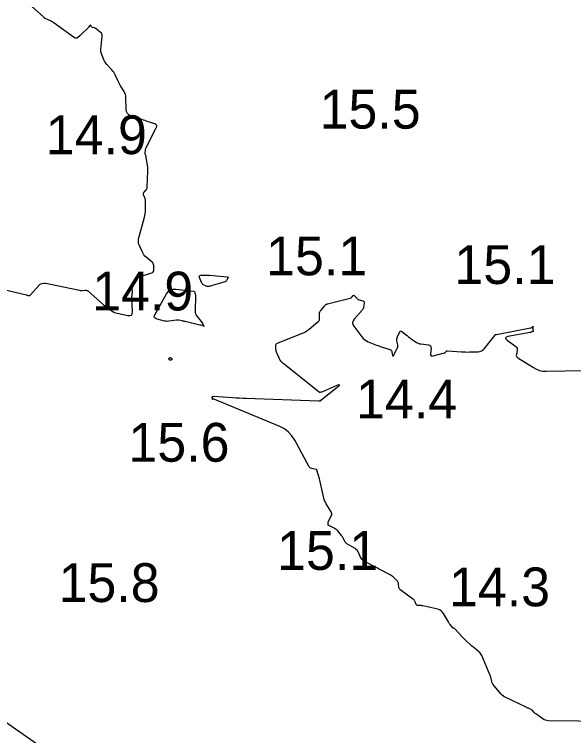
# Model space of a CAD drawing. Extents: x 1023796 to 1112670, y 656573 to 837340.
# Drawn here: x 1101193.3 to 1101265.3, y 690171.9 to 690264.8 of the extents above; entities that cross this region are included whole.
import ezdxf

# ---------------------------------------------------------------- set-up
doc = ezdxf.new("R2010")
doc.units = 0
doc.layers.add('V-CHAN-CONT-15FT', color=7, linetype='Continuous')
doc.layers.add('V-TOPO-SOUN', color=7, linetype='Continuous')

msp = doc.modelspace()

# ---------------------------------------------------------------- linework, layer by layer
at = {"layer": 'V-CHAN-CONT-15FT'}
for points in [[(1101192.078, 690229.305), (1101194.812, 690228.661), (1101194.824, 690228.658), (1101194.836, 690228.656), (1101194.847, 690228.654), (1101194.859, 690228.651), (1101194.906, 690228.643), (1101194.917, 690228.641), (1101194.928, 690228.637), (1101194.939, 690228.633), (1101194.95, 690228.628), (1101194.992, 690228.606), (1101195.003, 690228.601), (1101195.013, 690228.598), (1101195.025, 690228.596), (1101195.036, 690228.596), (1101195.224, 690228.6), (1101195.258, 690228.604), (1101195.288, 690228.614), (1101195.316, 690228.631), (1101195.34, 690228.655), (1101196.387, 690229.868), (1101196.581, 690230.045), (1101196.797, 690230.156), (1101197.036, 690230.199), (1101197.297, 690230.176), (1101201.654, 690229.261), (1101201.736, 690229.247), (1101201.818, 690229.239), (1101201.9, 690229.238), (1101201.983, 690229.242), (1101202.428, 690229.281), (1101202.454, 690229.282), (1101202.479, 690229.279), (1101202.504, 690229.274), (1101202.528, 690229.265), (1101202.624, 690229.224), (1101202.647, 690229.213), (1101202.67, 690229.2), (1101202.691, 690229.185), (1101202.711, 690229.169), (1101204.585, 690227.531), (1101204.731, 690227.406), (1101204.88, 690227.285), (1101205.032, 690227.167), (1101205.187, 690227.052), (1101205.811, 690226.601), (1101205.972, 690226.498), (1101206.14, 690226.413), (1101206.316, 690226.346), (1101206.501, 690226.298), (1101207.883, 690226.012), (1101208.138, 690225.996), (1101208.318, 690226.071), (1101208.423, 690226.235), (1101208.453, 690226.489), (1101208.401, 690228.468), (1101208.401, 690228.517), (1101208.402, 690228.566), (1101208.406, 690228.614), (1101208.411, 690228.663), (1101208.436, 690228.856), (1101208.441, 690228.905), (1101208.444, 690228.953), (1101208.446, 690229.002), (1101208.446, 690229.051), (1101208.435, 690229.453), (1101208.436, 690229.536), (1101208.445, 690229.618), (1101208.461, 690229.698), (1101208.485, 690229.778), (1101208.744, 690230.536), (1101208.809, 690230.676), (1101208.899, 690230.79), (1101209.015, 690230.878), (1101209.156, 690230.941), (1101210.951, 690231.522), (1101211.066, 690231.576), (1101211.147, 690231.655), (1101211.195, 690231.758), (1101211.21, 690231.884), (1101211.201, 690232.439), (1101211.186, 690232.571), (1101211.145, 690232.691), (1101211.077, 690232.798), (1101210.984, 690232.893), (1101210.207, 690233.539), (1101210.061, 690233.674), (1101209.933, 690233.824), (1101209.824, 690233.987), (1101209.733, 690234.164), (1101209.303, 690235.131), (1101209.276, 690235.2), (1101209.256, 690235.271), (1101209.244, 690235.344), (1101209.238, 690235.418), (1101209.231, 690235.718), (1101209.232, 690235.793), (1101209.238, 690235.867), (1101209.25, 690235.941), (1101209.267, 690236.013), (1101210.01, 690238.683), (1101210.063, 690238.907), (1101210.102, 690239.132), (1101210.124, 690239.359), (1101210.131, 690239.589), (1101210.126, 690240.762), (1101210.121, 690240.867), (1101210.106, 690240.97), (1101210.083, 690241.071), (1101210.05, 690241.17), (1101209.894, 690241.581), (1101209.872, 690241.668), (1101209.874, 690241.752), (1101209.901, 690241.83), (1101209.953, 690241.905), (1101210.209, 690242.192), (1101210.266, 690242.267), (1101210.308, 690242.348), (1101210.335, 690242.435), (1101210.348, 690242.528), (1101210.456, 690244.594), (1101210.461, 690244.786), (1101210.456, 690244.978), (1101210.44, 690245.169), (1101210.415, 690245.36), (1101210.245, 690246.414), (1101210.236, 690246.458), (1101210.225, 690246.501), (1101210.211, 690246.544), (1101210.194, 690246.585), (1101210.122, 690246.75), (1101210.107, 690246.792), (1101210.097, 690246.835), (1101210.094, 690246.878), (1101210.096, 690246.922), (1101210.145, 690247.349), (1101210.158, 690247.434), (1101210.179, 690247.517), (1101210.208, 690247.597), (1101210.244, 690247.675), (1101211.535, 690250.174), (1101211.597, 690250.353), (1101211.582, 690250.5), (1101211.49, 690250.616), (1101211.322, 690250.702), (1101210.495, 690250.981), (1101210.288, 690251.05), (1101210.081, 690251.12), (1101209.874, 690251.189), (1101209.667, 690251.258), (1101208.26, 690251.727), (1101207.994, 690251.856), (1101207.802, 690252.039), (1101207.684, 690252.277), (1101207.641, 690252.57), (1101207.612, 690254.104), (1101207.595, 690254.308), (1101207.552, 690254.504), (1101207.482, 690254.692), (1101207.386, 690254.873), (1101206.937, 690255.599), (1101206.837, 690255.767), (1101206.741, 690255.939), (1101206.652, 690256.113), (1101206.567, 690256.29), (1101206.24, 690257.005), (1101206.151, 690257.179), (1101206.05, 690257.345), (1101205.937, 690257.502), (1101205.81, 690257.651), (1101205.146, 690258.373), (1101205.035, 690258.506), (1101204.938, 690258.647), (1101204.855, 690258.796), (1101204.786, 690258.954), (1101204.437, 690259.86), (1101204.425, 690259.894), (1101204.416, 690259.929), (1101204.41, 690259.964), (1101204.406, 690260), (1101204.397, 690260.146), (1101204.395, 690260.182), (1101204.395, 690260.218), (1101204.396, 690260.255), (1101204.399, 690260.291), (1101204.563, 690262.02), (1101204.561, 690262.159), (1101204.527, 690262.285), (1101204.461, 690262.398), (1101204.363, 690262.496), (1101203.764, 690262.98), (1101203.719, 690263.012), (1101203.672, 690263.037), (1101203.622, 690263.057), (1101203.568, 690263.069), (1101203.343, 690263.109), (1101203.295, 690263.123), (1101203.253, 690263.145), (1101203.217, 690263.175), (1101203.187, 690263.215), (1101203.079, 690263.39), (1101203.052, 690263.423), (1101203.024, 690263.434), (1101202.995, 690263.424), (1101202.967, 690263.392), (1101202.794, 690263.144), (1101202.755, 690263.089), (1101202.712, 690263.037), (1101202.667, 690262.987), (1101202.619, 690262.94), (1101202.071, 690262.422), (1101201.987, 690262.343), (1101201.901, 690262.265), (1101201.815, 690262.188), (1101201.728, 690262.112), (1101201.377, 690261.811), (1101201.288, 690261.753), (1101201.198, 690261.731), (1101201.107, 690261.745), (1101201.013, 690261.795), (1101198.36, 690263.694), (1101198.25, 690263.769), (1101198.136, 690263.839), (1101198.019, 690263.903), (1101197.899, 690263.961), (1101197.213, 690264.274), (1101197.192, 690264.285), (1101197.173, 690264.299), (1101197.156, 690264.315), (1101197.141, 690264.333), (1101197.084, 690264.412), (1101197.07, 690264.431), (1101197.054, 690264.449), (1101197.037, 690264.466), (1101197.02, 690264.483), (1101195.485, 690265.829)], [(1101269.87, 690173.716), (1101262.053, 690173.79), (1101261.848, 690173.807), (1101261.654, 690173.854), (1101261.47, 690173.932), (1101261.295, 690174.039), (1101260.401, 690174.685), (1101260.341, 690174.731), (1101260.283, 690174.78), (1101260.227, 690174.832), (1101260.175, 690174.887), (1101259.968, 690175.113), (1101259.915, 690175.165), (1101259.857, 690175.211), (1101259.794, 690175.25), (1101259.727, 690175.282), (1101259.448, 690175.399), (1101259.379, 690175.429), (1101259.309, 690175.459), (1101259.241, 690175.49), (1101259.172, 690175.523), (1101256.442, 690176.829), (1101256.39, 690176.856), (1101256.339, 690176.886), (1101256.29, 690176.919), (1101256.243, 690176.955), (1101256.059, 690177.106), (1101256.015, 690177.145), (1101255.972, 690177.186), (1101255.932, 690177.229), (1101255.894, 690177.275), (1101254.895, 690178.527), (1101254.84, 690178.606), (1101254.795, 690178.688), (1101254.76, 690178.776), (1101254.736, 690178.869), (1101254.659, 690179.248), (1101254.638, 690179.342), (1101254.612, 690179.435), (1101254.581, 690179.526), (1101254.545, 690179.616), (1101253.443, 690182.213), (1101253.376, 690182.348), (1101253.295, 690182.472), (1101253.199, 690182.586), (1101253.088, 690182.688), (1101252.461, 690183.204), (1101252.421, 690183.236), (1101252.381, 690183.269), (1101252.34, 690183.301), (1101252.3, 690183.333), (1101252.137, 690183.459), (1101252.096, 690183.491), (1101252.056, 690183.524), (1101252.018, 690183.558), (1101251.98, 690183.593), (1101251.387, 690184.148), (1101251.276, 690184.253), (1101251.168, 690184.36), (1101251.062, 690184.47), (1101250.958, 690184.581), (1101249.983, 690185.645), (1101249.965, 690185.663), (1101249.944, 690185.676), (1101249.921, 690185.685), (1101249.896, 690185.69), (1101249.791, 690185.702), (1101249.767, 690185.707), (1101249.744, 690185.717), (1101249.724, 690185.731), (1101249.707, 690185.75), (1101249.372, 690186.189), (1101249.312, 690186.27), (1101249.255, 690186.353), (1101249.2, 690186.437), (1101249.148, 690186.524), (1101248.505, 690187.621), (1101248.367, 690187.813), (1101248.199, 690187.966), (1101248.003, 690188.08), (1101247.778, 690188.154), (1101245.874, 690188.588), (1101245.792, 690188.605), (1101245.71, 690188.617), (1101245.628, 690188.625), (1101245.544, 690188.628), (1101245.211, 690188.634), (1101245.135, 690188.645), (1101245.072, 690188.675), (1101245.023, 690188.725), (1101244.988, 690188.794), (1101244.874, 690189.114), (1101244.84, 690189.19), (1101244.797, 690189.258), (1101244.744, 690189.32), (1101244.682, 690189.374), (1101242.911, 690190.709), (1101242.842, 690190.773), (1101242.792, 690190.847), (1101242.76, 690190.931), (1101242.748, 690191.024), (1101242.737, 690191.418), (1101242.726, 690191.513), (1101242.698, 690191.601), (1101242.655, 690191.683), (1101242.596, 690191.758), (1101242.13, 690192.252), (1101242.026, 690192.353), (1101241.915, 690192.444), (1101241.796, 690192.525), (1101241.67, 690192.596), (1101240.232, 690193.328), (1101240.002, 690193.446), (1101239.773, 690193.567), (1101239.546, 690193.69), (1101239.32, 690193.816), (1101238.257, 690194.414), (1101238.121, 690194.505), (1101238.005, 690194.613), (1101237.909, 690194.739), (1101237.832, 690194.883), (1101237.562, 690195.492), (1101237.486, 690195.637), (1101237.39, 690195.764), (1101237.276, 690195.875), (1101237.142, 690195.97), (1101236.081, 690196.61), (1101235.994, 690196.671), (1101235.917, 690196.743), (1101235.853, 690196.825), (1101235.799, 690196.917), (1101235.606, 690197.306), (1101235.555, 690197.401), (1101235.5, 690197.494), (1101235.439, 690197.583), (1101235.374, 690197.669), (1101234.91, 690198.247), (1101234.812, 690198.355), (1101234.704, 690198.45), (1101234.586, 690198.533), (1101234.457, 690198.601), (1101233.749, 690198.931), (1101233.707, 690198.957), (1101233.678, 690198.99), (1101233.66, 690199.031), (1101233.654, 690199.079), (1101233.654, 690199.288), (1101233.657, 690199.339), (1101233.666, 690199.389), (1101233.681, 690199.437), (1101233.703, 690199.484), (1101234.071, 690200.181), (1101234.122, 690200.312), (1101234.136, 690200.442), (1101234.114, 690200.571), (1101234.056, 690200.699), (1101233.426, 690201.743), (1101233.305, 690201.964), (1101233.203, 690202.192), (1101233.12, 690202.428), (1101233.057, 690202.671), (1101232.727, 690204.192), (1101232.684, 690204.387), (1101232.637, 690204.581), (1101232.588, 690204.774), (1101232.537, 690204.967), (1101232.226, 690206.096), (1101232.222, 690206.108), (1101232.216, 690206.119), (1101232.208, 690206.128), (1101232.198, 690206.137), (1101232.156, 690206.168), (1101232.145, 690206.175), (1101232.134, 690206.18), (1101232.122, 690206.185), (1101232.11, 690206.188), (1101231.536, 690206.303), (1101231.442, 690206.332), (1101231.362, 690206.378), (1101231.294, 690206.442), (1101231.238, 690206.522), (1101229.365, 690209.962), (1101228.999, 690210.523), (1101228.556, 690210.999), (1101228.036, 690211.39), (1101227.441, 690211.697), (1101218.865, 690215.269), (1101218.854, 690215.272), (1101218.844, 690215.271), (1101218.835, 690215.266), (1101218.827, 690215.257), (1101218.799, 690215.212), (1101218.793, 690215.204), (1101218.788, 690215.202), (1101218.784, 690215.206), (1101218.781, 690215.216), (1101218.765, 690215.304), (1101218.762, 690215.315), (1101218.759, 690215.326), (1101218.754, 690215.337), (1101218.748, 690215.347), (1101218.722, 690215.387), (1101218.717, 690215.397), (1101218.715, 690215.407), (1101218.717, 690215.417), (1101218.721, 690215.428), (1101218.805, 690215.557), (1101218.823, 690215.579), (1101218.844, 690215.594), (1101218.868, 690215.602), (1101218.896, 690215.603), (1101221.385, 690215.433), (1101221.81, 690215.406), (1101222.235, 690215.382), (1101222.661, 690215.363), (1101223.086, 690215.347), (1101232.433, 690215.035), (1101232.455, 690215.035), (1101232.476, 690215.033), (1101232.497, 690215.032), (1101232.519, 690215.03), (1101232.604, 690215.021), (1101232.624, 690215.021), (1101232.644, 690215.025), (1101232.662, 690215.033), (1101232.68, 690215.044), (1101234.884, 690216.812), (1101235.09, 690216.992), (1101235.142, 690217.08), (1101235.04, 690217.076), (1101234.784, 690216.979), (1101232.84, 690216.146), (1101232.812, 690216.135), (1101232.784, 690216.126), (1101232.756, 690216.118), (1101232.727, 690216.113), (1101232.61, 690216.093), (1101232.582, 690216.091), (1101232.555, 690216.095), (1101232.53, 690216.104), (1101232.506, 690216.12), (1101227.82, 690219.869), (1101227.688, 690219.987), (1101227.573, 690220.119), (1101227.475, 690220.263), (1101227.393, 690220.421), (1101227.051, 690221.186), (1101227.008, 690221.297), (1101226.976, 690221.41), (1101226.955, 690221.526), (1101226.945, 690221.645), (1101226.928, 690222.124), (1101226.938, 690222.235), (1101226.977, 690222.326), (1101227.045, 690222.399), (1101227.142, 690222.452), (1101230.212, 690223.671), (1101230.478, 690223.789), (1101230.733, 690223.925), (1101230.977, 690224.081), (1101231.21, 690224.256), (1101232.355, 690225.186), (1101232.449, 690225.28), (1101232.515, 690225.388), (1101232.553, 690225.508), (1101232.562, 690225.642), (1101232.542, 690226.227), (1101232.549, 690226.35), (1101232.578, 690226.465), (1101232.629, 690226.571), (1101232.703, 690226.67), (1101233.179, 690227.2), (1101233.195, 690227.218), (1101233.21, 690227.237), (1101233.225, 690227.256), (1101233.239, 690227.275), (1101233.295, 690227.355), (1101233.31, 690227.374), (1101233.326, 690227.39), (1101233.345, 690227.404), (1101233.366, 690227.416), (1101233.468, 690227.468), (1101233.492, 690227.479), (1101233.517, 690227.489), (1101233.543, 690227.498), (1101233.569, 690227.505), (1101236.496, 690228.23), (1101236.559, 690228.25), (1101236.617, 690228.28), (1101236.67, 690228.318), (1101236.718, 690228.364), (1101236.898, 690228.568), (1101236.943, 690228.606), (1101236.987, 690228.619), (1101237.032, 690228.606), (1101237.076, 690228.567), (1101237.357, 690228.24), (1101237.422, 690228.173), (1101237.494, 690228.117), (1101237.573, 690228.072), (1101237.66, 690228.038), (1101238.138, 690227.883), (1101238.232, 690227.838), (1101238.292, 690227.774), (1101238.321, 690227.689), (1101238.316, 690227.586), (1101238.228, 690227.098), (1101238.199, 690226.983), (1101238.156, 690226.874), (1101238.098, 690226.773), (1101238.025, 690226.679), (1101237.016, 690225.536), (1101236.868, 690225.313), (1101236.812, 690225.087), (1101236.85, 690224.858), (1101236.98, 690224.624), (1101238.02, 690223.244), (1101238.188, 690223.049), (1101238.378, 690222.882), (1101238.59, 690222.743), (1101238.823, 690222.633), (1101239.905, 690222.206), (1101240.096, 690222.132), (1101240.288, 690222.062), (1101240.481, 690221.995), (1101240.676, 690221.931), (1101241.623, 690221.627), (1101241.723, 690221.582), (1101241.799, 690221.516), (1101241.852, 690221.431), (1101241.881, 690221.325), (1101241.952, 690220.864), (1101241.974, 690220.776), (1101242.005, 690220.742), (1101242.046, 690220.764), (1101242.095, 690220.84), (1101242.563, 690221.741), (1101242.614, 690221.862), (1101242.642, 690221.985), (1101242.648, 690222.112), (1101242.632, 690222.241), (1101242.521, 690222.766), (1101242.505, 690222.895), (1101242.509, 690223.023), (1101242.535, 690223.147), (1101242.583, 690223.269), (1101242.853, 690223.829), (1101242.924, 690223.934), (1101243.007, 690223.983), (1101243.104, 690223.975), (1101243.213, 690223.91), (1101243.871, 690223.383), (1101244.005, 690223.277), (1101244.141, 690223.173), (1101244.279, 690223.072), (1101244.419, 690222.974), (1101244.98, 690222.584), (1101245.124, 690222.496), (1101245.276, 690222.428), (1101245.435, 690222.378), (1101245.601, 690222.348), (1101246.576, 690222.229), (1101246.734, 690222.186), (1101246.843, 690222.103), (1101246.903, 690221.979), (1101246.912, 690221.815), (1101246.852, 690221.078), (1101246.861, 690220.923), (1101246.918, 690220.825), (1101247.024, 690220.786), (1101247.179, 690220.806), (1101248.67, 690221.208), (1101248.706, 690221.221), (1101248.739, 690221.239), (1101248.769, 690221.262), (1101248.796, 690221.29), (1101248.895, 690221.413), (1101248.921, 690221.439), (1101248.951, 690221.457), (1101248.985, 690221.467), (1101249.023, 690221.468), (1101250.824, 690221.338), (1101251.087, 690221.322), (1101251.35, 690221.312), (1101251.614, 690221.308), (1101251.878, 690221.31), (1101252.933, 690221.329), (1101253.184, 690221.359), (1101253.411, 690221.439), (1101253.612, 690221.571), (1101253.789, 690221.752), (1101255.123, 690223.436), (1101255.132, 690223.448), (1101255.14, 690223.46), (1101255.148, 690223.472), (1101255.155, 690223.484), (1101255.182, 690223.535), (1101255.19, 690223.547), (1101255.199, 690223.555), (1101255.211, 690223.561), (1101255.224, 690223.563), (1101255.283, 690223.568), (1101255.297, 690223.57), (1101255.312, 690223.572), (1101255.326, 690223.574), (1101255.341, 690223.576), (1101259.722, 690224.408), (1101259.745, 690224.412), (1101259.767, 690224.417), (1101259.79, 690224.422), (1101259.813, 690224.427), (1101259.903, 690224.448), (1101259.924, 690224.456), (1101259.942, 690224.467), (1101259.957, 690224.482), (1101259.968, 690224.501), (1101260.027, 690224.62), (1101260.038, 690224.64), (1101260.044, 690224.646), (1101260.046, 690224.638), (1101260.043, 690224.615), (1101260.011, 690224.424), (1101260.006, 690224.382), (1101260.005, 690224.341), (1101260.008, 690224.299), (1101260.015, 690224.258), (1101260.059, 690224.037), (1101260.062, 690224.001), (1101260.052, 690223.97), (1101260.031, 690223.947), (1101259.999, 690223.93), (1101259.845, 690223.875), (1101259.806, 690223.862), (1101259.767, 690223.851), (1101259.727, 690223.841), (1101259.687, 690223.832), (1101256.804, 690223.285), (1101256.59, 690223.218), (1101256.502, 690223.123), (1101256.54, 690222.999), (1101256.704, 690222.846), (1101257.837, 690222.012), (1101257.934, 690221.921), (1101257.996, 690221.815), (1101258.023, 690221.695), (1101258.014, 690221.562), (1101257.907, 690221), (1101257.898, 690220.867), (1101257.927, 690220.75), (1101257.992, 690220.65), (1101258.095, 690220.565), (1101260.101, 690219.291), (1101260.485, 690219.084), (1101260.885, 690218.938), (1101261.303, 690218.855), (1101261.738, 690218.833), (1101266.673, 690218.937)], [(1101193.239, 690169.231), (1101195.626, 690170.27), (1101195.699, 690170.294), (1101195.773, 690170.302), (1101195.846, 690170.293), (1101195.918, 690170.268), (1101196.209, 690170.134), (1101196.271, 690170.115), (1101196.31, 690170.123), (1101196.326, 690170.159), (1101196.319, 690170.224), (1101196.211, 690170.699), (1101196.197, 690170.743), (1101196.175, 690170.782), (1101196.145, 690170.815), (1101196.108, 690170.843), (1101195.944, 690170.943), (1101195.903, 690170.968), (1101195.862, 690170.994), (1101195.822, 690171.021), (1101195.782, 690171.048), (1101191.552, 690173.979)]]:
    msp.add_lwpolyline(points, dxfattribs=at)
for points in [[(1101220.48, 690230.404), (1101220.414, 690230.362), (1101220.339, 690230.333), (1101218.34, 690229.752), (1101218.245, 690229.733), (1101218.151, 690229.733), (1101218.06, 690229.75), (1101217.97, 690229.787), (1101217.614, 690229.968), (1101217.531, 690230.019), (1101217.461, 690230.082), (1101217.405, 690230.157), (1101217.361, 690230.244), (1101217.089, 690230.914), (1101217.06, 690231.03), (1101217.08, 690231.115), (1101217.149, 690231.167), (1101217.266, 690231.188), (1101217.835, 690231.208), (1101217.977, 690231.21), (1101218.119, 690231.209), (1101218.261, 690231.202), (1101218.402, 690231.191), (1101220.665, 690230.978), (1101220.733, 690230.962), (1101220.769, 690230.93), (1101220.775, 690230.881), (1101220.749, 690230.816), (1101220.583, 690230.525), (1101220.536, 690230.459)], [(1101214.304, 690225.419), (1101214.21, 690225.418), (1101214.117, 690225.409), (1101213.163, 690225.273), (1101212.974, 690225.256), (1101212.786, 690225.261), (1101212.6, 690225.286), (1101212.416, 690225.331), (1101211.535, 690225.601), (1101211.367, 690225.68), (1101211.277, 690225.791), (1101211.266, 690225.933), (1101211.333, 690226.107), (1101212.864, 690228.818), (1101213.088, 690229.119), (1101213.362, 690229.319), (1101213.686, 690229.419), (1101214.06, 690229.418), (1101216.337, 690229.127), (1101216.392, 690229.113), (1101216.436, 690229.086), (1101216.468, 690229.046), (1101216.488, 690228.993), (1101216.547, 690228.756), (1101216.559, 690228.696), (1101216.568, 690228.636), (1101216.573, 690228.576), (1101216.573, 690228.515), (1101216.534, 690226.616), (1101216.546, 690226.419), (1101216.591, 690226.232), (1101216.668, 690226.056), (1101216.777, 690225.891), (1101217.466, 690225.014), (1101217.495, 690224.973), (1101217.521, 690224.93), (1101217.544, 690224.885), (1101217.563, 690224.839), (1101217.648, 690224.608), (1101217.655, 690224.587), (1101217.654, 690224.578), (1101217.645, 690224.581), (1101217.629, 690224.597), (1101217.551, 690224.684), (1101217.53, 690224.704), (1101217.507, 690224.719), (1101217.482, 690224.729), (1101217.454, 690224.735), (1101217.278, 690224.755), (1101217.239, 690224.761), (1101217.2, 690224.767), (1101217.162, 690224.774), (1101217.124, 690224.783), (1101215.231, 690225.237), (1101215.138, 690225.259), (1101215.046, 690225.28), (1101214.953, 690225.3), (1101214.861, 690225.32), (1101214.49, 690225.397), (1101214.397, 690225.412)], [(1101213.55, 690220.293), (1101213.542, 690220.285), (1101213.53, 690220.28), (1101213.389, 690220.247), (1101213.361, 690220.243), (1101213.335, 690220.246), (1101213.311, 690220.256), (1101213.288, 690220.272), (1101213.153, 690220.392), (1101213.132, 690220.418), (1101213.126, 690220.442), (1101213.136, 690220.465), (1101213.162, 690220.486), (1101213.332, 690220.587), (1101213.358, 690220.598), (1101213.383, 690220.598), (1101213.405, 690220.588), (1101213.424, 690220.566), (1101213.518, 690220.429), (1101213.526, 690220.416), (1101213.532, 690220.403), (1101213.537, 690220.389), (1101213.541, 690220.375), (1101213.553, 690220.317), (1101213.554, 690220.303)]]:
    msp.add_lwpolyline(points, close=True, dxfattribs=at)

# ---------------------------------------------------------------- texts
at = {"layer": 'V-TOPO-SOUN'}
for s, p in [('15.5 ', (1101232.565, 690250.09)), ('14.9 ', (1101197.302, 690246.8)), ('15.1 ', (1101225.677, 690231.19)), ('15.1 ', (1101249.927, 690230.07)), ('14.9 ', (1101203.272, 690226.66)), ('14.4 ', (1101237.262, 690212.75)), ('15.6 ', (1101207.944, 690207.17)), ('15.1 ', (1101227.087, 690193.23)), ('15.8 ', (1101198.942, 690189.09)), ('14.3 ', (1101249.232, 690188.54))]:
    msp.add_text(s, height=5, dxfattribs=at).set_placement(p)

doc.saveas('drawing.dxf')
